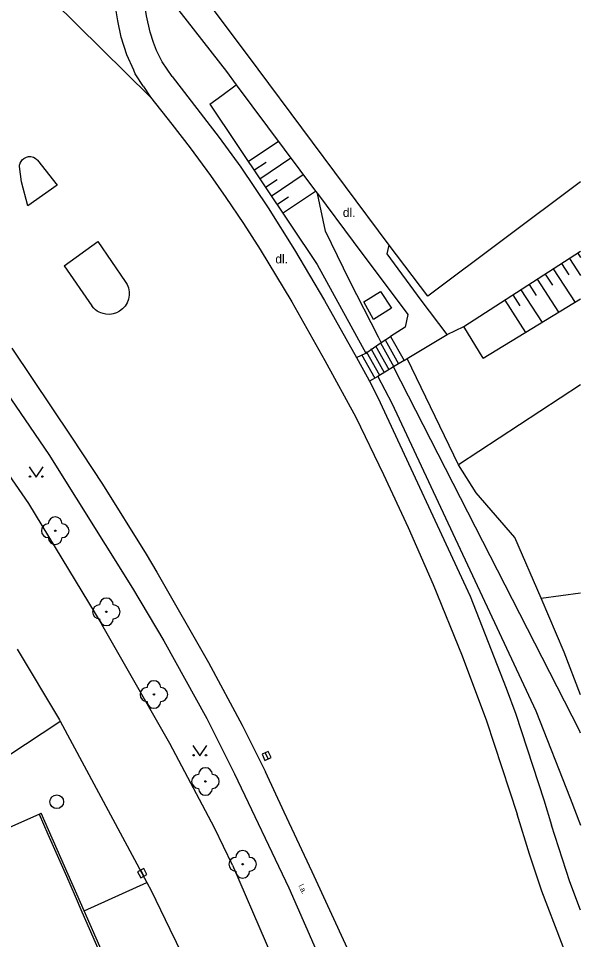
# Model space of a CAD drawing. Extents: x -595546 to -593986, y -1160845 to -1159202.
# Drawn here: x -594031.6 to -593990.8, y -1159562.6 to -1159495.8 of the extents above; entities that cross this region are included whole.
import ezdxf

# ---------------------------------------------------------------- set-up
doc = ezdxf.new("R2010")
doc.units = 0
for name, color, linetype in [('DOP - rozhrani ploch obecne', 7, 'Continuous'), ('Level 22', 7, 'Continuous'), ('Level 27', 7, 'Continuous'), ('Level 36', 7, 'Continuous'), ('Specificka linie pasportu komunikaci', 7, 'Continuous'), ('TM - budovy zdene_ betonove - VP', 7, 'Continuous'), ('TM - chodniky - VP', 7, 'Continuous'), ('TM - dolni hrana svahu', 7, 'Continuous'), ('TM - horni hrana svahu', 7, 'Continuous'), ('TM - komunikace - VP', 7, 'Continuous'), ('TM - letecke snimky - pomocna linie', 7, 'Continuous'), ('TM - pomocna konstrukcni linie', 7, 'Continuous'), ('TM - popis povrchu', 7, 'Continuous'), ('TM - rozhrani ploch obecne - VP', 7, 'Continuous'), ('TM - schody - VP', 7, 'Continuous'), ('TM - srafovani', 7, 'Continuous'), ('TM - vstup do budovy - zdene_ betonove', 7, 'Continuous')]:
    doc.layers.add(name, color=color, linetype=linetype)

msp = doc.modelspace()

# ---------------------------------------------------------------- linework, layer by layer
at = {"layer": 'DOP - rozhrani ploch obecne'}
for points in [[(-593999.69, -1159528.14), (-594003.43, -1159520.44)], [(-593998.41, -1159530.19), (-593999.69, -1159528.14)], [(-593995.62, -1159533.41), (-593998.41, -1159530.19)], [(-593993.71, -1159537.82), (-593995.62, -1159533.41)], [(-593992.02, -1159541.73), (-593993.71, -1159537.82)], [(-593990.841, -1159544.844), (-593992.02, -1159541.73)]]:
    msp.add_lwpolyline(points, dxfattribs=at)
at = {"layer": 'Level 22'}
for centre in [(-594028.96, -1159532.93), (-594025.25, -1159538.81), (-594021.8, -1159544.81), (-594018.06, -1159551.12), (-594015.36, -1159557.13)]:
    msp.add_circle(centre, 0.05, dxfattribs=at)
for centre, start, end in [((-594028.96, -1159532.43), 0, 180), ((-594029.46, -1159532.93), 90, 270), ((-594028.46, -1159532.93), 270, 90), ((-594028.96, -1159533.43), 180, 0), ((-594025.25, -1159538.31), 0, 180), ((-594025.75, -1159538.81), 90, 270), ((-594024.75, -1159538.81), 270, 90), ((-594025.25, -1159539.31), 180, 0), ((-594021.8, -1159544.31), 0, 180), ((-594022.3, -1159544.81), 90, 270), ((-594021.3, -1159544.81), 270, 90), ((-594021.8, -1159545.31), 180, 0), ((-594018.06, -1159550.62), 0, 180), ((-594018.56, -1159551.12), 90, 270), ((-594017.56, -1159551.12), 270, 90), ((-594018.06, -1159551.62), 180, 0), ((-594015.36, -1159556.63), 0, 180), ((-594015.86, -1159557.13), 90, 270), ((-594014.86, -1159557.13), 270, 90), ((-594015.36, -1159557.63), 180, 0)]:
    msp.add_arc(centre, 0.5, start, end, dxfattribs=at)
at = {"layer": 'Level 27'}
for p, q in [((-594013.726, -1159549.043), (-594013.514, -1159549.497)), ((-594022.76, -1159557.56), (-594022.52, -1159558))]:
    msp.add_line(p, q, dxfattribs=at)
for points in [[(-594013.952, -1159549.149), (-594013.741, -1159549.602), (-594013.288, -1159549.391), (-594013.499, -1159548.938)], [(-594022.979, -1159557.68), (-594022.74, -1159558.119), (-594022.301, -1159557.88), (-594022.54, -1159557.441)]]:
    msp.add_lwpolyline(points, close=True, dxfattribs=at)
msp.add_circle((-594028.85, -1159552.59), 0.5, dxfattribs=at)
at = {"layer": 'Level 36'}
for points in [[(-594030.84, -1159528.3), (-594030.34, -1159529.05), (-594029.84, -1159528.3)], [(-594018.97, -1159548.52), (-594018.47, -1159549.27), (-594017.97, -1159548.52)]]:
    msp.add_lwpolyline(points, dxfattribs=at)
for centre in [(-594030.79, -1159529), (-594029.891, -1159529), (-594018.92, -1159549.22), (-594018.021, -1159549.22)]:
    msp.add_circle(centre, 0.05, dxfattribs=at)
at = {"layer": 'Specificka linie pasportu komunikaci'}
for points in [[(-594031.71, -1159541.53), (-594028.66, -1159546.64), (-594028.6, -1159546.75)], [(-594028.77, -1159546.86), (-594028.6, -1159546.75)], [(-594028.6, -1159546.75), (-594023.2, -1159556.79)], [(-594023.2, -1159556.79), (-594022.31, -1159558.45)]]:
    msp.add_lwpolyline(points, dxfattribs=at)
at = {"layer": 'TM - budovy zdene_ betonove - VP'}
for points in [[(-594014.24, -1159499.44), (-594021.26, -1159490.06)], [(-594004.73, -1159512.2), (-594014.24, -1159499.44)], [(-593990.841, -1159507.607), (-594001.92, -1159515.91)], [(-594001.92, -1159515.91), (-594004.73, -1159512.2)], [(-594048.37, -1159561.61), (-594033.14, -1159554.83), (-594030.13, -1159553.49)], [(-594030.13, -1159553.49), (-594029.49, -1159554.95)], [(-594028.15, -1159557.99), (-594027.52, -1159559.44)], [(-594027.02, -1159560.58), (-594020.33, -1159575.81)]]:
    msp.add_lwpolyline(points, dxfattribs=at)
at = {"layer": 'TM - chodniky - VP'}
for points in [[(-594022.24, -1159492.28), (-594016.54, -1159499.61)], [(-594020.48, -1159499.98), (-594021.19, -1159498.9), (-594021.6, -1159498.09), (-594021.83, -1159497.51), (-594022.07, -1159496.76), (-594022.33, -1159495.56), (-594022.45, -1159494.79), (-594022.48, -1159493.64)], [(-594020.48, -1159499.98), (-594017.07, -1159504.39), (-594015.49, -1159506.54), (-594013.5, -1159509.49), (-594011.59, -1159512.54), (-594009.42, -1159516.23), (-594007.1, -1159520.36)], [(-594016.54, -1159499.61), (-594015.82, -1159500.58)], [(-594015.82, -1159500.58), (-594010.07, -1159508.29), (-594009.94, -1159508.46)], [(-594009.94, -1159508.46), (-594007.34, -1159511.95)], [(-594007.34, -1159511.95), (-594003.38, -1159517.23)], [(-594004.87, -1159512.83), (-594004.73, -1159512.2)], [(-594002.41, -1159516.2), (-594004.87, -1159512.83)], [(-594000.53, -1159518.7), (-594002.41, -1159516.2)], [(-594003.38, -1159517.23), (-594003.57, -1159518.16)], [(-594003.57, -1159518.16), (-594004.64, -1159518.84)], [(-594005.32, -1159519.26), (-594004.64, -1159518.84)], [(-594003.43, -1159520.44), (-594000.53, -1159518.7)], [(-594006.43, -1159520.04), (-594005.32, -1159519.26)], [(-594007.1, -1159520.36), (-594006.43, -1159520.04)], [(-594003.64, -1159520.57), (-594004.41, -1159521.03)], [(-594003.64, -1159520.57), (-594003.43, -1159520.44)], [(-594033.56, -1159521.37), (-594029.42, -1159527.39), (-594023.35, -1159537.09)], [(-594004.41, -1159521.03), (-594005.54, -1159521.74)], [(-594005.54, -1159521.74), (-594006.16, -1159522.07)], [(-594006.16, -1159522.07), (-594005.55, -1159523.25)], [(-594005.55, -1159523.25), (-593998.86, -1159537.68), (-593996.24, -1159544.35)], [(-594023.35, -1159537.09), (-594021.07, -1159540.91)], [(-594021.07, -1159540.91), (-594017.95, -1159546.55)], [(-593996.24, -1159544.35), (-593995.55, -1159546.23), (-593993.5, -1159552.45)], [(-594017.95, -1159546.55), (-594015.94, -1159550.57)], [(-594015.94, -1159550.57), (-594012.02, -1159558.83), (-594009.59, -1159564.36)], [(-593993.5, -1159552.45), (-593992.94, -1159554.3)], [(-593990.841, -1159560.449), (-593991.61, -1159558.41), (-593992.94, -1159554.3)]]:
    msp.add_lwpolyline(points, dxfattribs=at)
at = {"layer": 'TM - dolni hrana svahu'}
for points in [[(-594005.32, -1159519.26), (-594005.51, -1159518.88), (-594007.61, -1159514.77), (-594009.34, -1159511.2), (-594009.94, -1159508.46)], [(-593997.92, -1159520.41), (-593990.841, -1159516.112)], [(-593990.841, -1159547.619), (-593990.92, -1159547.43), (-594004.41, -1159521.03)]]:
    msp.add_lwpolyline(points, dxfattribs=at)
at = {"layer": 'TM - horni hrana svahu'}
for points in [[(-594017.75, -1159501.97), (-594009.96, -1159513.62), (-594006.43, -1159520.04)], [(-593999.31, -1159518.12), (-593990.841, -1159512.648)], [(-594000.53, -1159518.7), (-593999.31, -1159518.12)], [(-594005.54, -1159521.74), (-594004.54, -1159523.66), (-593994.09, -1159546), (-593991.6, -1159552.34), (-593990.841, -1159554.292)]]:
    msp.add_lwpolyline(points, dxfattribs=at)
at = {"layer": 'TM - komunikace - VP'}
for points in [[(-594041.56, -1159482.21), (-594022.04, -1159501.46)], [(-594023.26, -1159499.51), (-594023.77, -1159498.39), (-594024.17, -1159497.12), (-594024.42, -1159495.93), (-594024.56, -1159495.05), (-594024.61, -1159493.72), (-594024.56, -1159492.82), (-594024.39, -1159491.93)], [(-594022.55, -1159500.69), (-594023.15, -1159499.77), (-594023.26, -1159499.51)], [(-594022.55, -1159500.69), (-594022.04, -1159501.46)], [(-594022.04, -1159501.46), (-594020.49, -1159503.42), (-594019.18, -1159505.14), (-594017.7, -1159507.16), (-594016.57, -1159508.75), (-594015.31, -1159510.63), (-594014.08, -1159512.53), (-594011.8, -1159516.33), (-594009.4, -1159520.57), (-594007.14, -1159524.69)], [(-594031.55, -1159506.51), (-594031.54, -1159506.4), (-594031.51, -1159506.25), (-594031.44, -1159506.14), (-594031.36, -1159506.02), (-594031.23, -1159505.91), (-594031.05, -1159505.82), (-594030.9, -1159505.78), (-594030.72, -1159505.78), (-594030.54, -1159505.82), (-594030.41, -1159505.9), (-594030.3, -1159505.98), (-594030.24, -1159506.04)], [(-594030.24, -1159506.04), (-594028.83, -1159507.86), (-594030.95, -1159509.35)], [(-594031.4, -1159507.61), (-594031.55, -1159506.51)], [(-594030.95, -1159509.35), (-594031.4, -1159507.61)], [(-594028.32, -1159513.7), (-594025.88, -1159511.95), (-594023.88, -1159514.84)], [(-594028.32, -1159513.7), (-594026.31, -1159516.61)], [(-594023.88, -1159514.84), (-594023.74, -1159515.07), (-594023.65, -1159515.3), (-594023.6, -1159515.59), (-594023.6, -1159515.84), (-594023.64, -1159516.13), (-594023.75, -1159516.4), (-594023.89, -1159516.63), (-594024.07, -1159516.83), (-594024.3, -1159517), (-594024.52, -1159517.12), (-594024.76, -1159517.19), (-594024.99, -1159517.23), (-594025.28, -1159517.22), (-594025.49, -1159517.17), (-594025.66, -1159517.12), (-594025.78, -1159517.06), (-594025.91, -1159516.99), (-594026.04, -1159516.9), (-594026.17, -1159516.78), (-594026.31, -1159516.61)], [(-594032.12, -1159519.69), (-594027.78, -1159526.13), (-594025.54, -1159529.56), (-594022.37, -1159534.64), (-594021.58, -1159535.93), (-594017.85, -1159542.49), (-594015.39, -1159547.04), (-594013.7, -1159550.43)], [(-594035.8, -1159523.87), (-594030.91, -1159530.94), (-594025.58, -1159539.74)], [(-594007.14, -1159524.69), (-594005.14, -1159528.84)], [(-594005.14, -1159528.84), (-594003.34, -1159532.7), (-594001.53, -1159536.83), (-593999.43, -1159542.01)], [(-594020.64, -1159548.36), (-594025.58, -1159539.74)], [(-593999.43, -1159542.01), (-593997.66, -1159546.72)], [(-594032.25, -1159549.16), (-594028.77, -1159546.86)], [(-593997.66, -1159546.72), (-593995.43, -1159553.5)], [(-594017.4, -1159554.49), (-594020.64, -1159548.36)], [(-594007.75, -1159563.24), (-594010.31, -1159557.69), (-594012.34, -1159553.35), (-594013.7, -1159550.43)], [(-593990.841, -1159566.458), (-593992.22, -1159562.81), (-593993.65, -1159559.07), (-593994.54, -1159556.4), (-593995.43, -1159553.5)], [(-594016.09, -1159557.19), (-594017.4, -1159554.49)], [(-594016.09, -1159557.19), (-594011.22, -1159568.51)], [(-594022.31, -1159558.45), (-594022, -1159559.04)], [(-594022, -1159559.04), (-594020.65, -1159561.83)], [(-594020.65, -1159561.83), (-594019.24, -1159564.72)]]:
    msp.add_lwpolyline(points, dxfattribs=at)
at = {"layer": 'TM - letecke snimky - pomocna linie'}
for points in [[(-593990.841, -1159522.335), (-593999.69, -1159528.14)], [(-593993.71, -1159537.82), (-593990.841, -1159537.436)]]:
    msp.add_lwpolyline(points, dxfattribs=at)
at = {"layer": 'TM - pomocna konstrukcni linie'}
for points in [[(-594016.88, -1159501.34), (-594015.82, -1159500.58)], [(-594017.75, -1159501.97), (-594016.88, -1159501.34)], [(-593997.92, -1159520.41), (-593999.31, -1159518.12)], [(-594030.13, -1159553.49), (-594029.98, -1159553.42)], [(-594026.87, -1159560.51), (-594022.31, -1159558.45)]]:
    msp.add_lwpolyline(points, dxfattribs=at)
at = {"layer": 'TM - rozhrani ploch obecne - VP'}
for points in [[(-594006.56, -1159516.33), (-594005.35, -1159515.56)], [(-594005.35, -1159515.56), (-594004.57, -1159516.79)], [(-594005.86, -1159517.61), (-594006.56, -1159516.33)], [(-594004.57, -1159516.79), (-594005.86, -1159517.61)], [(-594004.64, -1159518.84), (-594003.64, -1159520.57)], [(-594007.1, -1159520.36), (-594006.33, -1159521.77), (-594006.16, -1159522.07)], [(-594018.35, -1159574.92), (-594018.42, -1159574.73), (-594020.26, -1159575.56), (-594026.87, -1159560.51), (-594029.98, -1159553.42)]]:
    msp.add_lwpolyline(points, dxfattribs=at)
at = {"layer": 'TM - schody - VP'}
for points in [[(-594005.71, -1159519.5), (-594004.75, -1159521.24)], [(-594005.37, -1159519.29), (-594004.4, -1159521.03)], [(-594005.03, -1159519.08), (-594004.06, -1159520.82)], [(-594006.73, -1159520.13), (-594005.78, -1159521.85)], [(-594006.39, -1159519.92), (-594005.43, -1159521.64)], [(-594006.05, -1159519.71), (-594005.09, -1159521.44)]]:
    msp.add_lwpolyline(points, dxfattribs=at)
at = {"layer": 'TM - srafovani'}
for points in [[(-594014.96, -1159506.14), (-594012.77, -1159504.67)], [(-594014.54, -1159506.77), (-594013.66, -1159506.18)], [(-594014.12, -1159507.39), (-594011.87, -1159505.88)], [(-594013.71, -1159508.01), (-594012.85, -1159507.44)], [(-594013.29, -1159508.64), (-594010.97, -1159507.08)], [(-594012.87, -1159509.26), (-594012.04, -1159508.7)], [(-594012.46, -1159509.88), (-594010.07, -1159508.29)], [(-593991.05, -1159512.78), (-593990.841, -1159513.107)], [(-593991.64, -1159513.17), (-593990.841, -1159514.406)], [(-593992.82, -1159513.92), (-593991.24, -1159516.36)], [(-593992.23, -1159513.54), (-593991.7, -1159514.36)], [(-593993.99, -1159514.68), (-593992.44, -1159517.08)], [(-593993.4, -1159514.3), (-593992.88, -1159515.11)], [(-593995.17, -1159515.44), (-593993.64, -1159517.81)], [(-593994.58, -1159515.06), (-593994.07, -1159515.86)], [(-593996.34, -1159516.2), (-593994.83, -1159518.54)], [(-593995.75, -1159515.82), (-593995.25, -1159516.61)]]:
    msp.add_lwpolyline(points, dxfattribs=at)
at = {"layer": 'TM - vstup do budovy - zdene_ betonove'}
for points in [[(-594029.49, -1159554.95), (-594028.15, -1159557.99)], [(-594027.52, -1159559.44), (-594027.02, -1159560.58)]]:
    msp.add_lwpolyline(points, dxfattribs=at)

# ---------------------------------------------------------------- texts
at = {"layer": 'TM - popis povrchu'}
for p in [(-594008.09, -1159510.16), (-594012.99, -1159513.53)]:
    msp.add_text('dl.', height=0.65, dxfattribs=at).set_placement(p)
msp.add_text('l.a.', height=0.4, rotation=296.3543, dxfattribs=at).set_placement((-594011.33, -1159558.69))

doc.saveas('drawing.dxf')
